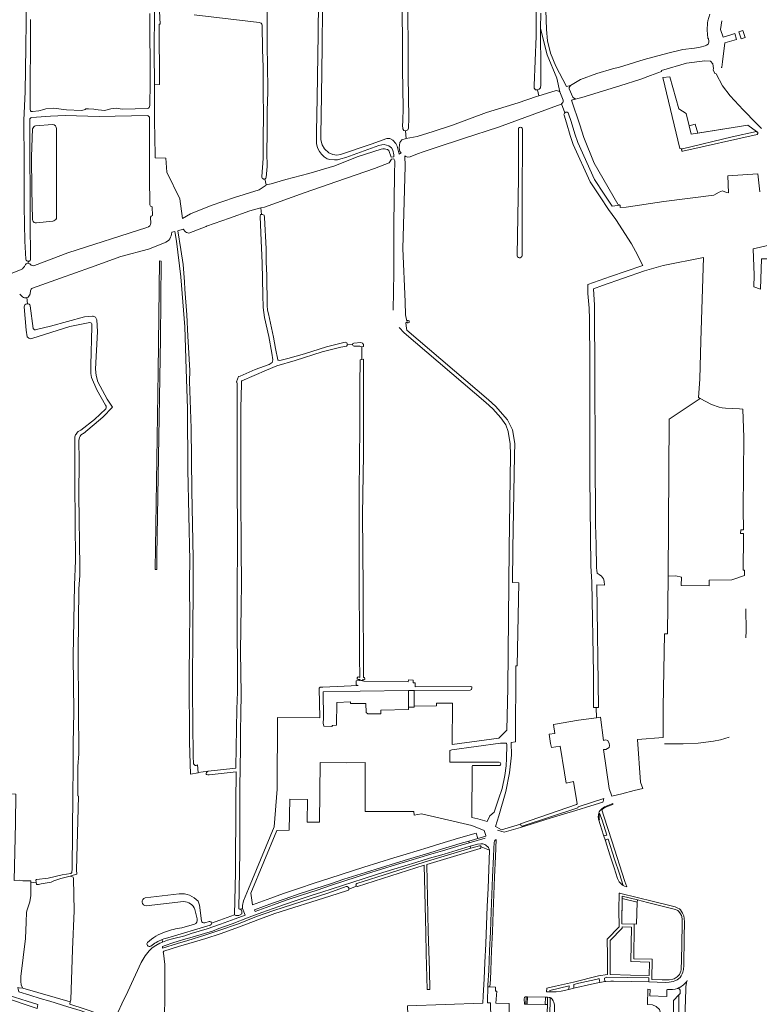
# Model space of a CAD drawing. Header units: metres. Extents: x 209813 to 223847, y 571801 to 587119.
# Tile 655 of 656: x 219003 to 219540, y 582618 to 583333. Entities that reach past the tile are written whole.
import ezdxf

# ---------------------------------------------------------------- set-up
doc = ezdxf.new("R2010")
doc.units = ezdxf.units.M
for name, color, linetype, lineweight in [('B-RO-GK-BESCHOEIING-G', 8, 'GK-BESCHOEIING', 0), ('B-RO-GR-BEPLANTING_CULTUUR_BOSPLANTSOEN-GV', 8, 'Continuous', 0), ('B-RO-GR-BEPLANTING_CULTUUR_HEESTERS-GV', 8, 'Continuous', 0), ('B-RO-GR-GRAS-GV', 8, 'Continuous', 0), ('B-RO-KW-KUNSTWERK_GEMAAL-GV', 8, 'Continuous', 0), ('B-RO-OG-TERREIN_CULTUURSCHEIDING-GV', 8, 'Continuous', 0), ('B-RO-OG-TERREIN_ONBEGROEID-GV', 8, 'Continuous', 0), ('B-RO-OG-WEG-GV', 8, 'Continuous', 0), ('B-RO-VH-ONVERHARD-GV', 8, 'Continuous', 0), ('B-RO-VH-VERHARDING_TEGEL-GV', 8, 'Continuous', 0)]:
    doc.layers.add(name, color=color, linetype=linetype, lineweight=lineweight)
doc.linetypes.add('GK-BESCHOEIING', pattern='A,30,-5,[1,NLCS.shx,S=1,R=0,X=0,Y=0],-5', length=40)

msp = doc.modelspace()

# ---------------------------------------------------------------- linework, layer by layer
at = {"layer": 'B-RO-GK-BESCHOEIING-G', "flags": 128}
for points in [[(219519.556, 583321.808), (219514.014, 583319.935), (219512.061, 583325.711), (219512.93, 583331.856)], [(219513.448, 583302.175), (219515.285, 583315.886), (219523.771, 583318.454)], [(219522.459, 583322.789), (219519.556, 583321.808)], [(219523.771, 583318.454), (219522.459, 583322.789)], [(219512.836, 583297.813), (219512.742, 583298.07), (219513.011, 583298.169), (219513.448, 583302.175)], [(219530.587, 582904.836), (219530.725, 582888.803), (219530.597, 582883.842)], [(219471.384, 582806.844), (219484.966, 582806.844), (219495.91, 582807.327), (219506.964, 582808.646), (219511.998, 582809.682), (219518.269, 582811.553)]]:
    msp.add_lwpolyline(points, dxfattribs=at)
at = {"layer": 'B-RO-GR-BEPLANTING_CULTUUR_BOSPLANTSOEN-GV', "flags": 128}
for points in [[(219489.305, 583255.686), (219487.266, 583264.632), (219481.827, 583268.023), (219475.386, 583291.107), (219470.154, 583290.762), (219482.665, 583239.195), (219484.44, 583238.881), (219520.439, 583247.716), (219538.227, 583251.41), (219531.995, 583256.084), (219490.689, 583249.616)], [(219552.126, 583160.031), (219552.337, 583164.133), (219552.054, 583165.893), (219550.525, 583168.46), (219549.688, 583169.513), (219535.809, 583166.211), (219536.535, 583147.229), (219536.308, 583138.76), (219541.182, 583137.115), (219541.764, 583159.09), (219550.021, 583158.925), (219551.05, 583159.256), (219551.746, 583159.588)]]:
    msp.add_lwpolyline(points, close=True, dxfattribs=at)
at = {"layer": 'B-RO-GR-BEPLANTING_CULTUUR_HEESTERS-GV', "flags": 128}
for points in [[(219427.217, 582740.358), (219428.77, 582740.262), (219429.653, 582740.446), (219426.129, 582751.337), (219424.329, 582756.438), (219424.218, 582756.137), (219424.063, 582755.396), (219423.962, 582753.574), (219423.978, 582752.902), (219424.059, 582752.253), (219424.267, 582751.547), (219423.691, 582751.378), (219424.619, 582748.283)], [(219441.417, 582703.973), (219438.614, 582712.447), (219435.21, 582723.076), (219430.563, 582737.504), (219430.079, 582737.455), (219429.401, 582737.288), (219428.93, 582736.932), (219428.51, 582736.411), (219431.795, 582726.136), (219434.886, 582716.75), (219437.316, 582709.035), (219437.819, 582707.896), (219438.553, 582706.619), (219440.485, 582704.601)], [(219440.607, 582694.321), (219451.64, 582691.656), (219451.689, 582693.368), (219440.624, 582696.045)], [(219402.049, 582628.368), (219402.172, 582631.046), (219388.114, 582627.541), (219388.388, 582626.655), (219392.704, 582626.711), (219396.396, 582627.081)], [(219343.2, 582630.203), (219342.875, 582619.721), (219342.773, 582618.623), (219345.131, 582618.707), (219345.264, 582607.235), (219351.576, 582598.376), (219358.252, 582598.162), (219358.704, 582618.226), (219348.878, 582618.381), (219349.589, 582627.212), (219348.644, 582627.226), (219348.689, 582630.117)], [(219370.89, 582622.934), (219370.141, 582622.879), (219369.812, 582622.737), (219369.674, 582622.482), (219369.618, 582621.554), (219369.648, 582617.607), (219370.803, 582617.588)], [(219384.946, 582622.689), (219371.873, 582622.916), (219371.786, 582617.57), (219384.86, 582617.36)], [(219391.161, 582596.134), (219391.428, 582609.967), (219391.492, 582616.887), (219391.145, 582619.145), (219390.656, 582620.183), (219389.948, 582621.333), (219389.349, 582621.837), (219388.761, 582622.263), (219388.406, 582622.41), (219388.224, 582608.763), (219388.009, 582596.306)]]:
    msp.add_lwpolyline(points, close=True, dxfattribs=at)
at = {"layer": 'B-RO-GR-GRAS-GV', "flags": 128}
for points in [[(219379.25, 583281.692), (219377.719, 583281.822), (219376.793, 583282.947), (219376.727, 583284.997), (219378.114, 583320.747), (219378.301, 583354.292), (219378.301, 583398.424), (219378.513, 583460.866), (219378.619, 583523.414), (219378.936, 583592.1), (219379.571, 583666.712), (219379.677, 583751.591), (219380.22, 583795.797)], [(219281.339, 583259.311), (219281.558, 583268.57), (219281.189, 583296.755), (219281.265, 583308.295), (219281.098, 583322.592), (219280.857, 583332.083), (219280.876, 583344.32), (219280.756, 583352.09), (219280.733, 583361.597), (219280.821, 583370.151), (219280.521, 583389.835), (219280.508, 583405.836), (219280.545, 583420.534), (219280.84, 583435.673), (219280.943, 583443.861), (219281.22, 583456.979), (219281.016, 583471.303), (219280.801, 583480.917), (219281.214, 583490.125), (219281.082, 583495.027), (219281.538, 583509.099), (219281.439, 583520.556)], [(219270.223, 583238.397), (219271.287, 583237.614), (219273.017, 583232.973), (219274.785, 583233.232), (219274.917, 583234.621), (219274.097, 583238.061), (219273.091, 583239.648), (219271.186, 583241.077), (219269.599, 583241.712), (219267.852, 583242.083), (219266.106, 583241.871), (219263.884, 583241.289), (219239.965, 583232.716), (219236.42, 583231.552), (219233.933, 583231.023), (219231.657, 583230.917), (219228.271, 583231.182), (219226.419, 583231.764), (219224.196, 583233.034), (219222.291, 583234.939), (219220.809, 583237.108), (219219.487, 583239.595), (219218.718, 583242.887), (219218.693, 583251.184), (219219.247, 583275.96), (219219.842, 583322.13), (219220.51, 583370.427)], [(219223.257, 583368.729), (219222.755, 583313.221), (219222.315, 583277.762), (219221.727, 583248.952), (219221.844, 583245.424), (219222.785, 583241.896), (219224.431, 583238.839), (219227.724, 583236.017), (219230.664, 583234.723), (219233.486, 583234.253), (219236.073, 583234.841), (219258.298, 583242.249), (219269.822, 583246.365), (219271.939, 583246.365), (219274.055, 583245.307), (219276.29, 583242.837), (219277.348, 583240.956), (219278.807, 583235.153), (219280.118, 583235.92), (219279.279, 583237.026), (219278.767, 583239.687), (219279.157, 583243.489), (219280.612, 583245.473), (219283.787, 583246.399)], [(219285.084, 583358.768), (219285.242, 583291.775), (219285.798, 583261.321), (219285.586, 583254.019), (219285.057, 583252.643), (219283.364, 583252.008), (219283.787, 583246.399), (219291.725, 583247.986), (219303.472, 583251.585), (219317.548, 583256.136), (219342.102, 583265.237), (219365.173, 583272.434), (219378.503, 583276.834), (219380.202, 583277.408)], [(219007.701, 583158.729), (219006.782, 583171.869), (219006.296, 583196.992), (219006.452, 583229.263), (219006.267, 583259.806), (219007.133, 583280.307), (219007.564, 583312.711), (219008.014, 583349.9)], [(219105.734, 583339.033), (219104.771, 583339.014), (219105.234, 583329.588), (219104.367, 583329.408), (219104.579, 583285.54), (219101.117, 583285.382), (219101.162, 583281.212), (219100.95, 583259.562), (219101.475, 583234.383), (219101.45, 583232.294), (219109.382, 583232.196), (219109.911, 583221.877), (219119.436, 583202.615), (219121.448, 583188.374), (219127.082, 583191.744), (219142.274, 583197.721), (219159.189, 583203.643), (219177.033, 583209.217), (219182.031, 583212.638)], [(219182.922, 583341.095), (219182.754, 583326.39), (219182.756, 583311.876), (219183.17, 583301.174), (219183.255, 583280.336), (219182.933, 583266.635), (219182.773, 583250.481), (219182.613, 583236.332), (219182.979, 583226.187), (219182.231, 583218.175)], [(219385.14, 583339.606), (219385.802, 583325.616), (219386.496, 583317.381), (219388.613, 583308.484), (219392.383, 583299.058), (219400.255, 583284.142), (219403.053, 583285.041), (219410.498, 583289.293), (219422.353, 583293.61), (219433.59, 583297.143), (219438.712, 583298.141), (219456.607, 583303.778), (219473.879, 583308.389), (219484.616, 583310.967), (219493.279, 583312.017), (219497.26, 583312.766), (219500.92, 583313.75), (219501.919, 583314.237), (219503.083, 583314.987), (219503.467, 583315.616), (219503.628, 583316.382), (219503.599, 583317.193), (219503.265, 583318.72), (219502.98, 583319.411), (219502.45, 583325.132), (219502.642, 583330.349), (219502.846, 583331.983), (219504.219, 583336.681)], [(219011.055, 583332.759), (219010.8, 583267.424), (219010.945, 583266.739), (219011.091, 583266.474), (219011.342, 583266.249), (219011.58, 583266.13), (219011.871, 583266.025), (219012.189, 583265.972), (219012.493, 583266.038), (219017.16, 583266.591), (219020.631, 583267.543), (219022.07, 583268.051), (219027.637, 583268.475), (219037.226, 583267.226), (219048.126, 583266.887), (219049.947, 583267.226), (219050.709, 583267.543), (219051.28, 583267.988), (219053.143, 583268.03), (219057.097, 583267.795), (219058.032, 583267.459), (219064.7, 583266.845), (219069.42, 583267.924), (219073.23, 583268.348), (219077.506, 583267.713), (219086.946, 583267.988), (219095.857, 583268.136), (219096.746, 583268.411), (219097.106, 583268.898), (219097.445, 583269.512), (219097.688, 583270.564), (219097.854, 583286.703), (219097.655, 583337.206)], [(219177.155, 583330.587), (219129.818, 583336.148)], [(219179.066, 583218.913), (219179.879, 583231.856), (219179.886, 583247.009), (219180.127, 583263.024), (219179.907, 583279.991), (219179.926, 583298.153), (219179.513, 583311.056), (219179.138, 583328.861)], [(219395.343, 583280.426), (219393.139, 583290.228), (219386.192, 583307.171), (219381.45, 583326.285), (219381.529, 583294.853), (219381.595, 583285.328), (219381.397, 583283.145), (219380.471, 583282.153), (219379.25, 583281.692), (219380.202, 583277.408), (219391.975, 583281.179)], [(219541.806, 583253.592), (219538.332, 583257.389), (219528.471, 583267.166), (219519.104, 583277.524), (219513.591, 583284.606), (219508.947, 583293.456), (219507.943, 583293.684), (219506.756, 583296.345), (219507.042, 583297.266), (219506.487, 583300.56), (219504.899, 583302.624), (219500.732, 583302.902), (219487.318, 583301.116), (219469.22, 583295.837), (219469.339, 583295.083), (219461.23, 583292.162), (219454.146, 583289.463), (219438.895, 583284.751), (219411.466, 583276.172), (219403.881, 583274.387), (219409.956, 583256.381), (219412.943, 583247.268), (219420.4, 583228.572), (219437.404, 583198.69), (219439.146, 583198.033), (219439.309, 583196.388), (219443.555, 583196.547), (219470.94, 583200.635), (219507.179, 583205.312), (219511.071, 583207.411), (219513.423, 583208.381), (219516.439, 583207.217), (219517.868, 583207.005), (219517.299, 583219.393), (219539.259, 583220.716), (219540.604, 583207.623)], [(219484.44, 583238.881), (219482.665, 583239.195), (219470.154, 583290.762), (219475.386, 583291.107), (219481.827, 583268.023), (219487.266, 583264.632), (219489.305, 583255.686), (219493.591, 583256.848), (219495.556, 583250.378), (219531.995, 583256.084), (219538.227, 583251.41)], [(219396.423, 583271.375), (219350.76, 583254.723), (219325.426, 583246.389), (219320.321, 583244.857), (219310.654, 583241.582), (219296.166, 583236.812), (219291.938, 583235.318), (219286.621, 583233.079), (219284.772, 583232.848), (219283.686, 583233.3), (219282.912, 583233.858), (219283.068, 583226.384), (219281.314, 583166.597), (219283.136, 583127.68), (219283.437, 583118.387), (219284.193, 583113.875), (219284.819, 583114.145), (219285.348, 583114.272), (219285.983, 583114.018), (219286.089, 583113.32), (219285.899, 583112.77), (219285.37, 583112.537), (219284.735, 583112.643), (219284.227, 583113.024), (219283.596, 583112.46), (219284.068, 583108.368), (219284.395, 583107.103), (219343.709, 583056.521), (219348.787, 583051.935), (219357.521, 583042.007), (219361.126, 583034.897), (219362.779, 583024.942), (219362.581, 583016.442), (219361.188, 582948.433), (219360.943, 582923.852), (219365.552, 582923.587), (219364.493, 582863.328), (219363.435, 582863.394), (219363.303, 582808.096), (219359.971, 582807.775), (219360.268, 582798.493), (219358.816, 582785.678), (219356.113, 582772.028), (219351.143, 582754.452), (219348.673, 582746.752), (219349.648, 582746.29), (219353.061, 582744.285), (219366.96, 582748.336), (219366.932, 582748.682), (219407.534, 582762.622), (219408.054, 582763.188), (219405.428, 582779.345), (219399.911, 582778.194), (219398.832, 582785.585), (219395.699, 582805.009), (219389.335, 582804.182), (219388.569, 582806.905), (219387.704, 582813.722), (219391.722, 582814.231), (219390.887, 582820.812), (219408.959, 582824.053), (219422.054, 582825.71)], [(219010.584, 583260.741), (219010.472, 583253.824), (219010.853, 583186.63), (219011.124, 583159.094)], [(219095.855, 583263.049), (219060.799, 583262.453), (219036.142, 583263.085), (219025.576, 583262.643), (219011.915, 583261.762)], [(219097.728, 583198.296), (219097.362, 583218.383), (219097.505, 583261.432)], [(219400.321, 583257.729), (219398.483, 583263.32)], [(219012.374, 583187.936), (219012.062, 583208.999), (219011.84, 583233.343), (219012.472, 583253.437)], [(219014.735, 583255.641), (219027.057, 583256.707)], [(219029.931, 583253.478), (219029.784, 583221.936), (219029.884, 583188.386)], [(219283.364, 583252.008), (219282.094, 583252.22), (219281.353, 583253.384), (219281.141, 583256.03), (219281.314, 583258.902)], [(219364.382, 583161.749), (219365.306, 583217.728), (219365.321, 583253.131)], [(219368.309, 583253.116), (219368.006, 583198.016), (219367.946, 583161.195)], [(219421.907, 582833.085), (219419.896, 582833.077), (219419.797, 582857.956), (219418.603, 582924.256), (219417.909, 582936.119), (219417.285, 583000.208), (219417.294, 583016.396), (219417.109, 583029.788), (219417.135, 583080.041), (219417.242, 583094.093), (219417.017, 583105.149), (219417.05, 583115.117), (219416.683, 583123.208), (219415.704, 583133.918), (219415.655, 583140.397), (219432.087, 583146.174), (219454.854, 583153.85), (219455.689, 583154.264), (219450.365, 583164.543), (219447.378, 583169.823), (219436.12, 583187.532), (219430.801, 583194.935), (219424.761, 583204.011), (219417.495, 583215.062), (219405.206, 583242.115), (219402.859, 583248.691), (219400.321, 583257.729)], [(219538.758, 583249.376), (219484.773, 583237.255)], [(219181.278, 583217.089), (219182.129, 583212.7), (219185.82, 583213.544), (219196.371, 583216.584), (219213.126, 583220.936), (219231.92, 583226.625), (219248.186, 583233.001), (219265.772, 583238.726)], [(219275.248, 583220.089), (219275.516, 583230.254), (219274.966, 583231.778), (219273.051, 583231.434), (219271.425, 583228.799), (219260.784, 583224.705), (219233.504, 583215.284), (219209.834, 583206.962), (219180.998, 583196.647), (219178.24, 583195.965)], [(219274.49, 583121.652), (219274.932, 583148.87), (219274.964, 583183.887), (219275.248, 583220.089)], [(219099.693, 583190.574), (219099.26, 583196.8)], [(219139.927, 582786.817), (219160.102, 582789.03), (219160.234, 582789.797), (219160.914, 582831.896), (219161.222, 582844.591), (219161.248, 582861.394), (219160.993, 582890.358), (219161.165, 582908.242), (219161.44, 582961.934), (219161.179, 582993.141), (219161.19, 583026.565), (219161.012, 583068.34), (219160.846, 583069.551), (219160.637, 583069.786), (219162.051, 583073.53), (219163.164, 583073.877), (219174.261, 583078.557), (219184.25, 583082.39), (219186.384, 583083.815), (219186.804, 583084.617), (219186.973, 583085.618), (219186.207, 583090.504), (219184.002, 583102.597), (219180.979, 583116.371), (219179.928, 583123.733), (219179.64, 583132.91), (219179.146, 583155.99), (219178.155, 583178.009), (219177.783, 583189.702), (219178.079, 583191.136), (219178.802, 583191.224), (219178.24, 583195.965), (219170.262, 583193.991), (219155.604, 583188.483), (219138.935, 583182.731), (219138.458, 583182.507), (219125.975, 583177.747), (219125.21, 583177.837), (219124.289, 583178.26), (219123.548, 583178.705), (219121.927, 583180.676), (219118.092, 583179.337), (219120.242, 583165.915), (219121.799, 583154.874), (219122.831, 583142.412), (219123.082, 583136.896), (219124.571, 583118.243), (219125.265, 583102.963), (219126.657, 583077.9), (219126.493, 583069.953), (219127.726, 583036.155), (219128.12, 582990.789), (219129.099, 582941.537), (219129.063, 582915.209), (219128.921, 582893.266), (219128.707, 582844.745), (219129.208, 582798.176), (219129.242, 582797.961), (219129.397, 582792.327), (219129.596, 582791.924), (219129.86, 582791.66), (219130.252, 582791.321), (219130.707, 582791.078), (219131.268, 582791.035), (219131.95, 582791.184), (219132.241, 582791.554), (219132.835, 582786.039)], [(219098.376, 583185.238), (219098.188, 583188.726)], [(219178.802, 583191.224), (219179.494, 583191.309), (219180.79, 583190.753), (219181.002, 583189.011), (219182.116, 583166.377), (219182.224, 583156.554), (219182.527, 583147.249), (219182.89, 583125.149), (219183.153, 583121.657), (219183.814, 583119.105), (219187.5, 583102.132), (219188.904, 583093.965), (219190.706, 583085.76), (219190.976, 583085.354), (219191.49, 583085.21), (219193.035, 583085.401), (219197.964, 583086.588), (219209.998, 583090.133), (219225.931, 583095.221), (219239.498, 583098.431), (219240.77, 583098.039), (219241.111, 583096.473)], [(219013.804, 583154.073), (219038.057, 583163.309), (219095.541, 583181.819)], [(219027.167, 583186.28), (219015.482, 583185.114)], [(219117.062, 583171.947), (219115.895, 583178.814), (219113.553, 583178.29)], [(219108.221, 583170.697), (219096.636, 583166.123), (219076.656, 583160.717), (219054.489, 583152.661), (219032.873, 583144.89), (219012.545, 583137.722)], [(219142.435, 582676.589), (219148.44, 582678.722), (219159.066, 582682.634), (219159.805, 582713.328), (219160.043, 582764.477), (219160.327, 582786.428), (219140.733, 582784.143), (219139.784, 582784.223), (219138.888, 582784.448), (219138.578, 582784.713), (219138.499, 582785.005), (219138.578, 582785.465), (219138.782, 582786.013), (219139.242, 582786.473), (219139.927, 582786.817), (219132.835, 582786.039), (219132.876, 582785.657), (219127.091, 582784.733), (219126.56, 582807.634), (219126.163, 582855.696), (219126.546, 582880.647), (219126.704, 582901.497), (219126.494, 582918.587), (219126.435, 582926.045), (219126.731, 582939.804), (219125.335, 583005.722), (219124.991, 583049.617), (219125.107, 583050.325), (219124.109, 583078.857), (219122.985, 583109.632), (219120.182, 583145.987), (219117.062, 583171.947)], [(219497.373, 583057.563), (219496.02, 583058.275), (219497.062, 583071.669), (219497.783, 583099.561), (219499.638, 583159.934), (219470.404, 583154.131), (219456.875, 583150.232), (219426.495, 583139.742), (219419.814, 583137.263), (219420.638, 583125.359), (219421.418, 582966.137), (219421.841, 582951.531), (219422.115, 582934.43), (219422.219, 582932.823), (219422.577, 582930.792), (219423.957, 582929.662), (219425.544, 582928.561), (219427.174, 582926.55), (219427.655, 582924.807), (219427.809, 582922.063), (219422.242, 582922.19), (219423.386, 582833.091), (219421.907, 582833.085), (219422.054, 582825.71), (219425.022, 582826.086), (219427.157, 582809.225), (219428.451, 582809.584), (219430.176, 582809.153), (219431.183, 582806.996), (219431.389, 582805.565), (219431.124, 582804.03), (219428.907, 582802.627), (219427.108, 582802.706), (219431.209, 582774.297), (219433.196, 582768.82), (219440.403, 582770.559), (219449.432, 582772.841), (219455.706, 582774.304), (219454.094, 582778.936), (219451.693, 582809.848), (219470.443, 582811.304), (219470.443, 582833.302), (219471.292, 582886.764), (219473.504, 582886.764), (219474.165, 582928.536)], [(219009.419, 583155.851), (219009.468, 583157.267)], [(218975.92, 583139.758), (218981.72, 583142.294), (219004.271, 583151.335)], [(218973.314, 583133.575), (218973.825, 583120.501), (218973.838, 583064.873), (218975.295, 582988.285), (218976.459, 582948.068), (218976.128, 582869.553), (218975.863, 582779.263), (218982.531, 582779.091), (218982.531, 582777.702), (218985.349, 582777.702), (218985.349, 582770.332), (219000.337, 582770.268), (219000.1, 582749.183), (218999.183, 582707.555), (219002.755, 582707.832), (219005.335, 582707.297), (219011.279, 582707.297), (219011.248, 582705.828)], [(219005.129, 583131.551), (219003.163, 583133.345)], [(219011.089, 583135.822), (219010.686, 583133.534)], [(219015.039, 582706.162), (219014.791, 582707.614), (219015.349, 582708.176), (219023.882, 582709.208), (219034.122, 582711.669), (219040.273, 582712.542), (219040.915, 582713.349), (219041.371, 582715.929), (219041.726, 582769.977), (219042.024, 582789.448), (219041.954, 582807.054), (219042.435, 582829.731), (219041.943, 582870.611), (219042.869, 582922.073), (219043.749, 582939.986), (219043.22, 582996.012), (219043.319, 583019.064), (219043.086, 583028.61), (219043.207, 583029.779), (219043.405, 583030.494), (219043.723, 583031.208), (219044.08, 583031.803), (219045.032, 583033.034), (219045.656, 583033.518), (219047.572, 583034.701), (219057.375, 583042.215), (219065.676, 583050.152), (219065.941, 583050.516), (219065.941, 583051.376), (219065.842, 583051.938), (219065.561, 583052.827), (219059.194, 583063.944), (219055.391, 583072.807), (219054.762, 583075.718), (219054.829, 583081.836), (219055.556, 583109.948), (219055.523, 583111.139), (219055.457, 583111.701), (219055.325, 583112.23), (219054.862, 583112.66), (219054.167, 583112.892), (219039.549, 583109.849), (219012.733, 583101.31), (219010.881, 583100.992), (219009.77, 583101.468), (219008.659, 583102.262), (219007.849, 583107.235), (219006.499, 583124.121)], [(219008.325, 583130.854), (219008.866, 583126.459)], [(219010.886, 583124.794), (219012.945, 583108.447)], [(219015.32, 583107.655), (219025.571, 583110.048), (219050.158, 583116.942), (219055.988, 583117.324)], [(219059.106, 583114.717), (219059.6, 583106.241), (219058.305, 583078.798), (219058.645, 583074.304), (219059.862, 583069.59), (219066.703, 583057.186), (219070.491, 583051.174), (219063.581, 583044.087), (219049.412, 583032.22), (219048.874, 583031.822), (219047.879, 583031.219), (219047.562, 583030.981), (219046.975, 583030.172), (219046.609, 583029.33), (219046.054, 583027.102), (219046.317, 583012.575), (219046.046, 582987.095), (219046.742, 582935.429), (219046.797, 582929.081), (219046.461, 582922.779), (219046.017, 582919.082), (219045.594, 582872.938), (219045.858, 582832.298), (219046.017, 582800.215), (219046.07, 582799.58), (219045.494, 582790.266), (219045.275, 582768.941), (219045.905, 582768.725), (219044.496, 582715.182), (219044.558, 582712.017), (219041.929, 582711.338), (219039.728, 582710.558), (219040.853, 582710.458), (219041.979, 582710.025), (219042.149, 582708.925), (219042.606, 582685.455), (219041.571, 582657.444), (219040.287, 582620.83)], [(219244.865, 583096.802), (219245.125, 583097.481), (219245.806, 583097.882), (219250.89, 583098.348), (219252.178, 583097.883), (219252.761, 583096.706), (219252.767, 583095.316), (219251.723, 583095.127), (219251.698, 583085.99), (219252.805, 583086.188), (219252.927, 583057.073), (219252.825, 583016.726), (219252.084, 582973.257), (219252.487, 582919.932), (219252.712, 582854.838), (219253.219, 582854.885), (219253.648, 582854.695), (219253.854, 582854.33), (219253.854, 582853.822), (219253.695, 582853.52), (219253.346, 582853.266), (219252.886, 582853.218), (219252.568, 582853.441), (219252.139, 582852.996), (219251.203, 582852.704), (219252.965, 582852.179), (219285.377, 582851.742), (219285.45, 582853.126), (219288.946, 582853.053), (219288.946, 582851.087), (219290.33, 582851.014), (219290.257, 582848.109), (219330.695, 582848.464), (219331.395, 582848.093), (219331.621, 582847.364), (219331.238, 582846.312), (219330.332, 582845.78), (219289.678, 582845.423), (219289.728, 582834.11), (219305.915, 582834.322), (219305.957, 582836.246), (219317.371, 582836.232), (219317.109, 582806.181), (219351.075, 582810.9), (219356.805, 582816.782), (219357.533, 582847.399), (219358.541, 582948.433), (219359.622, 583016.614), (219359.439, 583024.71), (219357.984, 583033.706), (219356.098, 583038.369), (219352.56, 583043.463), (219346.836, 583050.05), (219341.758, 583054.636), (219282.445, 583105.218), (219278.755, 583109.092)], [(219251.723, 583095.127), (219250.092, 583095.627), (219245.958, 583095.632), (219245.403, 583095.838), (219245.03, 583096.274), (219244.865, 583096.802), (219241.111, 583096.473), (219240.548, 583095.64), (219236.306, 583094.979), (219222.752, 583091.462), (219203.154, 583085.186), (219189.979, 583081.255), (219182.332, 583078.277), (219164.554, 583070.491), (219164.257, 583070.218), (219164.21, 583069.873), (219164.23, 583067.926), (219163.866, 583050.716), (219163.835, 582980.565), (219164.071, 582955.918), (219164.02, 582947.886), (219164.274, 582923.42), (219163.94, 582906.467), (219163.615, 582874.107), (219163.916, 582842.836), (219163.845, 582828.571), (219163.463, 582815.998), (219163.546, 582803.553), (219162.993, 582775.287), (219162.91, 582762.068), (219162.987, 582728.426), (219162.403, 582687.01), (219162.804, 582686.761), (219163.273, 582686.615), (219165.038, 582687.274), (219164.95, 582689.355), (219165.797, 582692.795), (219169.228, 582701.503), (219172.208, 582708.405), (219188.043, 582746.558), (219190.071, 582773.755), (219190.432, 582825.812), (219221.189, 582825.598), (219220.733, 582847.126), (219221.353, 582847.809), (219223.32, 582847.955), (219238.907, 582848.538), (219248.886, 582849.193), (219247.429, 582849.703), (219247.502, 582852.544), (219250.567, 582852.727), (219250.201, 582853.14), (219250.217, 582853.648), (219249.582, 582853.521), (219249.058, 582853.553), (219248.566, 582853.711), (219248.185, 582854.092), (219248.201, 582854.6), (219248.535, 582855.045), (219249.074, 582855.315), (219249.662, 582855.22), (219250.204, 582854.823), (219250.041, 582869.87), (219249.803, 582936.862), (219249.645, 582990.345), (219250.073, 583036.648), (219250.143, 583067.432), (219250.357, 583085.725), (219251.698, 583085.99)], [(219356.768, 582796.118), (219356.946, 582806.131), (219356.708, 582807.264), (219352.357, 582807.204), (219317.013, 582802.317), (219315.642, 582802.019), (219315.404, 582801.303), (219315.583, 582793.734), (219315.875, 582793.453), (219351.327, 582793.512)], [(219351.132, 582790.994), (219331.973, 582790.933), (219331.735, 582790.277), (219331.496, 582753.205), (219335.907, 582752.311), (219342.582, 582750.284), (219344.609, 582754.516), (219347.768, 582757.139), (219350.986, 582766.496), (219353.489, 582774.363), (219355.575, 582783.781), (219356.529, 582790.814), (219356.768, 582796.118)], [(219337.574, 582730.752), (219298.755, 582719.144), (219299.888, 582670.795), (219300.731, 582642.004), (219301.097, 582628.319), (219298.964, 582628.214), (219298.369, 582654.366), (219298.056, 582669.55), (219296.976, 582718.604), (219248.565, 582703.194)], [(219338.213, 582732.06), (219344.321, 582729.632), (219343.497, 582731.415), (219341.606, 582733.198), (219340.886, 582733.588), (219339.527, 582734.085), (219337.935, 582734.152), (219335.649, 582733.882), (219330.345, 582732.321), (219330.768, 582730.909), (219336.972, 582732.764)], [(219290.429, 582529.332), (219308.174, 582530.81), (219306.367, 582560.654), (219303.89, 582565.993), (219302.17, 582589.938), (219285.651, 582590.152), (219284.808, 582616.539), (219339.476, 582618.504), (219339.824, 582623.648), (219340.546, 582636.147), (219341.046, 582647.846), (219341.659, 582661.487), (219342.756, 582688.845), (219343.298, 582701.775), (219344.321, 582729.632)], [(219039.728, 582710.558), (219033.015, 582708.904), (219027.888, 582707.25), (219026.076, 582706.382), (219018.727, 582704.968), (219016.776, 582704.704), (219015.288, 582704.704), (219015.039, 582706.162), (219011.248, 582705.828), (219011.176, 582701.647), (219011.345, 582696.57), (219010.414, 582692.085), (219008.468, 582686.161), (219008.214, 582684.468), (219007.752, 582677.204), (219007.291, 582665.424), (219004.076, 582637.735), (219003.91, 582634.263), (219004.307, 582631.385), (219005.498, 582629.335), (219039.73, 582619.445), (219040.287, 582620.83)], [(219094.232, 582694.972), (219118.967, 582697.877)], [(219241.266, 582700.188), (219228.315, 582696.003), (219188.451, 582683.501), (219176.06, 582679.037), (219162.825, 582673.852), (219148.624, 582668.836), (219138.433, 582665.451), (219126.012, 582661.635), (219118.387, 582659.533), (219107.938, 582656.094), (219107.442, 582655.369), (219107.616, 582654.647), (219108.452, 582646.388), (219108.507, 582638.735), (219108.583, 582626.421), (219108.204, 582605.184)], [(219122.208, 582692.189), (219095.055, 582689.203)], [(219133.643, 582689.691), (219135.196, 582678.289)], [(219131.995, 582679.659), (219130.414, 582686.512)], [(219120.823, 582673.192), (219130.004, 582675.7)], [(219137.507, 582676.725), (219140.783, 582677.757)], [(219039.73, 582619.445), (219039.67, 582617.604), (219050.651, 582614.099), (219059.908, 582611.007), (219070.257, 582607.16), (219071.31, 582607.639), (219072.484, 582608.51), (219073.341, 582609.469), (219074.669, 582612.056), (219077.382, 582617.905), (219081.609, 582626.912), (219091.464, 582647.833), (219093.622, 582651.505), (219094.374, 582652.806), (219096.186, 582655.282), (219097.154, 582656.444), (219099.375, 582658.467), (219101.99, 582660.378), (219104.938, 582661.935), (219106.763, 582662.724), (219106.743, 582664.646)], [(219006.347, 582617.563), (218976.562, 582627.773), (218957.467, 582634.388), (218956.966, 582624.307), (218954.943, 582622.948), (218954.943, 582575.962), (218950, 582571.44), (218949.48, 582571.373)]]:
    msp.add_lwpolyline(points, dxfattribs=at)
at = {"layer": 'B-RO-GR-GRAS-GV'}
for points in [[(219179.138, 583328.861, 0.4849688), (219177.155, 583330.587)], [(219391.975, 583281.179, -0.1906771), (219395.343, 583280.426)], [(219396.652, 583271.534, -0.0249613), (219396.423, 583271.375)], [(219011.915, 583261.762, 0.1814026), (219010.584, 583260.741)], [(219097.505, 583261.432, 0.3571943), (219095.855, 583263.049)], [(219398.483, 583263.32, -0.3074152), (219399.078, 583265.196)], [(219012.472, 583253.437, -0.2258493), (219014.735, 583255.641)], [(219027.057, 583256.707, -0.3874523), (219029.931, 583253.478)], [(219281.314, 583258.902, -0.065918), (219281.339, 583259.311)], [(219265.772, 583238.726, -0.176729), (219270.223, 583238.397)], [(219484.773, 583237.255, -1.0241079), (219484.44, 583238.881)], [(219099.26, 583196.8, -0.3890519), (219097.728, 583198.296)], [(219029.884, 583188.386, -0.2389836), (219027.167, 583186.28)], [(219098.188, 583188.726, -0.4167051), (219099.693, 583190.574)], [(219015.482, 583185.114, -0.4590769), (219012.374, 583187.936)], [(219095.541, 583181.819, 0.4070147), (219098.376, 583185.238)], [(219113.553, 583178.29, -0.3344971), (219108.221, 583170.697)], [(219004.271, 583151.335, 0.2190262), (219007.084, 583154.527)], [(219010.849, 583155.163, 0.3482398), (219013.804, 583154.073)], [(219012.545, 583137.722, 0.3420785), (219011.089, 583135.822)], [(219055.988, 583117.324, -0.4315917), (219059.106, 583114.717)], [(219012.945, 583108.447, 0.3952258), (219015.32, 583107.655)], [(219351.327, 582793.512, -1.0233232), (219351.132, 582790.994)], [(219248.565, 582703.194, -0.2012319), (219247.789, 582703.308)], [(219095.055, 582689.203, -0.9141389), (219094.232, 582694.972)], [(219118.967, 582697.877, -0.2337938), (219132.662, 582692.368)], [(219242.243, 582701.228, -0.2473881), (219241.266, 582700.188)], [(219130.414, 582686.512, 0.2889188), (219122.208, 582692.189)], [(219132.662, 582692.368, -0.1029302), (219133.643, 582689.691)], [(219109.013, 582670.214, -0.0377955), (219120.823, 582673.192)], [(219130.004, 582675.7, 0.3670381), (219131.995, 582679.659)], [(219135.196, 582678.289, 0.4788718), (219137.471, 582676.714)], [(219140.783, 582677.757, -0.4152994), (219142.435, 582676.589)], [(219096.063, 582662.529, -0.1071135), (219109.013, 582670.214)], [(219098.288, 582659.868, -0.8930308), (219096.063, 582662.529)], [(219106.743, 582664.646, 0.0727222), (219098.288, 582659.868)]]:
    msp.add_lwpolyline(points, format="xyb", dxfattribs=at)
at = {"layer": 'B-RO-GR-GRAS-GV', "flags": 128}
for points in [[(219104.642, 583157.612), (219105.8, 583157.44), (219105.993, 583157.388), (219105.386, 583101.196), (219102.855, 582943.637), (219102.871, 582933.438), (219101.436, 582933.425), (219103.699, 583077.212)], [(219474.165, 582928.536), (219479.656, 582928.777), (219483.701, 582927.756), (219483.626, 582921.825), (219503.889, 582921.566), (219503.849, 582925.658), (219520.349, 582925.821), (219529.574, 582929.038), (219529.574, 582932.978), (219528.625, 582932.978), (219528.765, 582957.268), (219528.753, 582959.504), (219526.707, 582959.548), (219526.764, 582962.213), (219528.739, 582962.171), (219528.659, 582977.037), (219529.019, 583029.155), (219528.415, 583049.772), (219525.82, 583050.132), (219515.637, 583050.518), (219513.178, 583050.711), (219510.998, 583051.202), (219505.487, 583053.295), (219497.373, 583057.563), (219474.896, 583042.558)], [(219285.497, 582845.386), (219250.319, 582845.077), (219223.511, 582844.509), (219223.875, 582825.355), (219223.453, 582821.819), (219224.024, 582819.514), (219229.951, 582819.302), (219230.221, 582820.09), (219233.126, 582820.36), (219233.39, 582836.817), (219243.392, 582837.172), (219243.445, 582836.077), (219254.504, 582836.024), (219254.769, 582829.409), (219255.986, 582828.562), (219265.458, 582828.668), (219265.351, 582831.269), (219285.566, 582831.737), (219285.445, 582833.316)], [(219341.626, 582739.801), (219341.593, 582740.206), (219340.382, 582743.866), (219331.397, 582747.431), (219294.865, 582756.029), (219289.701, 582754.835), (219289.318, 582757.518), (219253.993, 582757.57), (219254.046, 582793.18), (219240.475, 582792.917), (219221.455, 582793.193), (219220.816, 582749.836), (219211.982, 582749.849), (219212.148, 582766.407), (219199.214, 582766.538), (219198.947, 582744.069), (219190.002, 582743.762), (219170.952, 582698.221), (219172.155, 582689.931), (219185.441, 582694.76), (219194.62, 582697.974), (219205.666, 582701.724), (219217.057, 582705.456), (219227.609, 582708.948), (219237.354, 582712.146), (219252.983, 582717.199), (219274.921, 582723.94), (219283.707, 582726.689), (219299.885, 582731.507), (219308.297, 582734.082), (219321.804, 582738.123), (219334.649, 582741.929), (219335.775, 582738.087)]]:
    msp.add_lwpolyline(points, close=True, dxfattribs=at)
at = {"layer": 'B-RO-GR-GRAS-GV'}
for centre, radius, start, end in [((219366.816, 583253.239), 1.498, 355.280234, 184.309905), ((219538.254, 583250.331), 1.08, 297.798737, 104.095814), ((219180.66, 583218.593), 1.626, 168.651667, 343.774677), ((219366.185, 583161.608), 1.808, 175.531367, 349.504255), ((219009.19, 583153.544), 2.318, 44.290493, 154.698605), ((219009.404, 583158.989), 1.723, 188.679938, 0.963411), ((219007.356, 583134.086), 3.375, 228.706466, 349.504255), ((219008.726, 583124.231), 2.232, 14.608112, 183.346494), ((219337.211, 582731.739), 1.052, 290.179032, 104.095814)]:
    msp.add_arc(centre, radius, start, end, dxfattribs=at)
at = {"layer": 'B-RO-KW-KUNSTWERK_GEMAAL-GV', "flags": 128}
msp.add_lwpolyline([(219528.297, 583324.812), (219525.444, 583323.832), (219527.141, 583318.892), (219529.994, 583319.872)], close=True, dxfattribs=at)
at = {"layer": 'B-RO-OG-TERREIN_CULTUURSCHEIDING-GV', "flags": 128}
for points in [[(219451.64, 582691.656), (219440.607, 582694.321), (219440.427, 582675.905), (219451.191, 582675.708)], [(219446.663, 582638.773), (219460.215, 582638.49), (219460.412, 582648.256), (219447.036, 582648.68), (219447.414, 582673.67), (219440.557, 582673.722), (219440.55, 582672.948), (219431.866, 582663.907), (219431.924, 582655.921), (219431.968, 582639.111)], [(219424.443, 582633.526), (219424.06, 582636.205), (219423.634, 582636.155), (219409.283, 582632.863), (219405.557, 582631.837), (219405.46, 582629.196), (219418.38, 582632.116), (219424.236, 582633.492)], [(219428.075, 582634.125), (219428.853, 582634.25), (219432.344, 582634.389), (219434.351, 582634.392), (219460.031, 582633.868), (219460.082, 582636.684), (219429.614, 582637.166), (219427.783, 582636.64)], [(219386.512, 582622.665), (219384.946, 582622.689), (219384.86, 582617.36), (219386.408, 582617.331)]]:
    msp.add_lwpolyline(points, close=True, dxfattribs=at)
for points in [[(219473.08, 582627.836), (219473.022, 582623.311), (219460.88, 582623.608), (219460.998, 582628.029), (219460.947, 582628.257), (219460.799, 582628.438), (219459.316, 582628.457), (219459.053, 582617.405), (219462.734, 582617.238), (219465.321, 582615.978), (219467.808, 582613.689), (219468.769, 582610.073), (219469.864, 582603.637), (219473.657, 582602.806), (219476.245, 582602.892), (219477.615, 582603.744), (219478.023, 582620.374), (219481.907, 582624.424)], [(219481.907, 582624.424), (219482.844, 582625.482), (219482.882, 582627.832), (219481.549, 582629.453), (219480.791, 582629.002), (219479.155, 582628.611), (219477.228, 582628.392), (219473.472, 582628.324)]]:
    msp.add_lwpolyline(points, dxfattribs=at)
at = {"layer": 'B-RO-OG-TERREIN_CULTUURSCHEIDING-GV'}
msp.add_lwpolyline([(219473.472, 582628.324, 0.2864261), (219473.08, 582627.836)], format="xyb", dxfattribs=at)
at = {"layer": 'B-RO-OG-TERREIN_ONBEGROEID-GV', "flags": 128}
msp.add_lwpolyline([(219289.731, 582833.396), (219289.678, 582845.423), (219285.497, 582845.386), (219285.445, 582833.316)], close=True, dxfattribs=at)
at = {"layer": 'B-RO-OG-WEG-GV', "flags": 128}
for points in [[(219427.25, 582766.996), (219408.788, 582761.083), (219408.533, 582760.18), (219367.978, 582746.916), (219367.237, 582747.171), (219366.988, 582747.989), (219366.96, 582748.336), (219353.061, 582744.285), (219349.648, 582746.29), (219348.673, 582746.752)], [(219350.176, 582744.138), (219355.1, 582742.483), (219366.94, 582746.019), (219374.657, 582748.45), (219389.162, 582752.973), (219406.948, 582758.424), (219417.927, 582761.754), (219426.685, 582764.465)], [(219341.626, 582739.801), (219329.207, 582736.125), (219329.576, 582734.892), (219341.255, 582738.354)], [(219247.928, 582705.195), (219296.795, 582720.75), (219330.768, 582730.909), (219330.345, 582732.321), (219311.37, 582726.709), (219300.79, 582723.61), (219290.83, 582720.642), (219274.852, 582715.727), (219263.728, 582712.255), (219252.578, 582708.72), (219222.679, 582699.043), (219214.9, 582696.485), (219201.851, 582692.213), (219191.376, 582688.633), (219179.052, 582684.251), (219169.831, 582680.807), (219157.472, 582676.043), (219147.72, 582672.557), (219143.287, 582670.798), (219137.306, 582669.028), (219128.462, 582666.31), (219122.099, 582664.638), (219114.281, 582662.27), (219108.695, 582660.3), (219106.79, 582659.633), (219106.802, 582658.241), (219117.71, 582661.837), (219125.341, 582663.939), (219137.698, 582667.736), (219147.846, 582671.106), (219161.987, 582676.101), (219175.215, 582681.284), (219187.678, 582685.773), (219227.546, 582698.537), (219240.239, 582703.067)], [(219329.207, 582736.125), (219322.939, 582734.288), (219309.456, 582730.254), (219301.043, 582727.679), (219284.874, 582722.863), (219276.107, 582720.12), (219254.186, 582713.384), (219238.591, 582708.343), (219228.861, 582705.149), (219218.308, 582701.657), (219206.932, 582697.93), (219195.924, 582694.193), (219186.778, 582690.99), (219173.61, 582686.205), (219174.087, 582684.98), (219187.582, 582689.887), (219196.728, 582693.09), (219207.736, 582696.827), (219219.112, 582700.554), (219229.665, 582704.046), (219239.395, 582707.24), (219254.99, 582712.281), (219276.911, 582719.017), (219285.678, 582721.76), (219301.847, 582726.576), (219310.26, 582729.151), (219323.743, 582733.185), (219329.576, 582734.892)], [(219242.243, 582701.228), (219247.789, 582703.308)], [(219106.743, 582664.646), (219106.763, 582662.724), (219110.459, 582664.059), (219114.02, 582665.113), (219123.07, 582667.363), (219127.795, 582668.959), (219139.238, 582672.33), (219148.966, 582675.753), (219159.592, 582679.665), (219166.962, 582682.345), (219165.038, 582687.274), (219163.273, 582686.615), (219163.779, 582686.458), (219164.311, 582685.826), (219164.507, 582685.071), (219164.551, 582684.075), (219164.464, 582683.163), (219162.266, 582682.148), (219160.375, 582681.982), (219160.096, 582682.044), (219159.066, 582682.634), (219148.44, 582678.722), (219142.435, 582676.589)], [(219141.564, 582675.027), (219110.706, 582665.904)]]:
    msp.add_lwpolyline(points, dxfattribs=at)
at = {"layer": 'B-RO-OG-WEG-GV'}
for points in [[(219426.685, 582764.465, 0.048727), (219427.25, 582766.996)], [(219240.239, 582703.067, -0.608126), (219242.243, 582701.228)], [(219247.789, 582703.308, -0.6257842), (219247.928, 582705.195)], [(219142.435, 582676.589, -0.3518693), (219141.564, 582675.027)], [(219110.706, 582665.904, 0.0310957), (219106.743, 582664.646)]]:
    msp.add_lwpolyline(points, format="xyb", dxfattribs=at)
at = {"layer": 'B-RO-OG-WEG-GV', "flags": 128}
for points in [[(219343.2, 582630.203), (219344.665, 582630.18), (219345.011, 582635.687), (219345.205, 582642.177), (219345.851, 582656.605), (219346.426, 582670.145), (219346.968, 582684.662), (219348.006, 582709.836), (219348.659, 582724.861), (219349.254, 582737.227), (219348.846, 582737.063), (219348.392, 582736.692), (219348.028, 582735.965), (219347.807, 582735.011), (219347.481, 582730.831), (219347.194, 582724.861), (219346.541, 582709.836), (219345.503, 582684.662), (219344.961, 582670.145), (219344.386, 582656.605), (219343.74, 582642.177), (219343.221, 582631.533)], [(219006.347, 582617.563), (219015.86, 582614.513), (219016.448, 582617.511), (219008.604, 582619.854), (218999.377, 582622.72), (218993.433, 582624.76), (218982.974, 582628.456), (218974.722, 582631.463), (218963.578, 582635.871), (218956.852, 582638.647), (218945.328, 582644.096), (218935.292, 582649.067), (218935.292, 582646.32), (218942.846, 582642.67), (218955.749, 582636.197), (218955.392, 582635.485), (218957.467, 582634.388), (218976.562, 582627.773)], [(219039.73, 582619.445), (219005.498, 582629.335), (219002.763, 582629.567), (219001.923, 582629.749), (219002.51, 582626.695), (219010.554, 582624.097), (219018.101, 582621.853), (219025.1, 582619.809), (219038.235, 582615.639), (219047.054, 582613.049), (219058.462, 582609.043), (219066.098, 582606.623), (219067.444, 582606.57), (219069.752, 582606.954), (219070.257, 582607.16), (219059.908, 582611.007), (219050.651, 582614.099), (219039.67, 582617.604)]]:
    msp.add_lwpolyline(points, close=True, dxfattribs=at)
at = {"layer": 'B-RO-VH-ONVERHARD-GV', "flags": 128}
for points in [[(219402.272, 583283.508), (219403.053, 583285.041), (219400.255, 583284.142), (219392.383, 583299.058), (219388.613, 583308.484), (219386.496, 583317.381), (219385.802, 583325.616), (219385.14, 583339.606), (219384.576, 583381.173), (219385.557, 583461.394), (219385.597, 583585.702), (219387.086, 583692.594), (219387.099, 583694.586), (219386.702, 583729.378), (219386.834, 583771.712), (219386.658, 583791.955)], [(219381.525, 583337.538), (219381.45, 583326.285), (219386.192, 583307.171), (219393.139, 583290.228), (219395.343, 583280.426), (219395.489, 583280.322), (219397.777, 583274.173)], [(219404.888, 583276.533), (219402.229, 583282.467)], [(219401.808, 583264.413), (219403.67, 583258.75), (219406.196, 583249.754), (219408.454, 583243.429), (219420.593, 583216.704), (219427.656, 583205.979), (219433.412, 583197.329), (219439.146, 583198.033), (219437.404, 583198.69), (219420.4, 583228.572), (219412.943, 583247.268), (219409.956, 583256.381), (219403.881, 583274.387), (219406.927, 583275.142)], [(219396.652, 583271.534), (219399.078, 583265.196)]]:
    msp.add_lwpolyline(points, dxfattribs=at)
msp.add_lwpolyline([(219104.771, 583339.014), (219104.539, 583346.985), (219105.094, 583373.518), (219101.754, 583373.787), (219101.626, 583363.188), (219101.319, 583354.394), (219101.004, 583338.951), (219100.855, 583309.452), (219101.117, 583285.382), (219104.579, 583285.54), (219104.367, 583329.408), (219105.234, 583329.588)], close=True, dxfattribs=at)
at = {"layer": 'B-RO-VH-ONVERHARD-GV'}
for points in [[(219402.229, 583282.467, -0.081632), (219402.272, 583283.508)], [(219397.777, 583274.173, -0.2633624), (219396.652, 583271.534)], [(219406.927, 583275.142, -0.2178998), (219404.888, 583276.533)], [(219399.078, 583265.196, -0.5116558), (219401.808, 583264.413)]]:
    msp.add_lwpolyline(points, format="xyb", dxfattribs=at)
at = {"layer": 'B-RO-VH-VERHARDING_TEGEL-GV', "flags": 128}
for points in [[(219433.811, 582763.374), (219431.433, 582762.491), (219427.809, 582760.988), (219427.011, 582760.476), (219425.71, 582759.403), (219424.509, 582758.012), (219424.017, 582757.324), (219423.641, 582756.306), (219423.468, 582755.48), (219423.362, 582753.574), (219423.379, 582752.863), (219423.471, 582752.126), (219423.691, 582751.378), (219424.267, 582751.547), (219424.059, 582752.253), (219423.978, 582752.902), (219423.984, 582754.468), (219424.063, 582755.396), (219424.218, 582756.137), (219424.329, 582756.438), (219426.129, 582751.337), (219429.653, 582740.446), (219428.77, 582740.262), (219427.217, 582740.358), (219428.51, 582736.411), (219428.93, 582736.932), (219429.401, 582737.288), (219430.079, 582737.455), (219430.563, 582737.504), (219435.21, 582723.076), (219438.614, 582712.447), (219441.417, 582703.973), (219442.335, 582703.473), (219444.015, 582702.862), (219442.718, 582706.801), (219433.171, 582736.254), (219427.303, 582754.139), (219425.914, 582758.727), (219426.129, 582758.971), (219427.389, 582760.01), (219429.771, 582761.181), (219433.994, 582762.803)], [(219388.388, 582626.655), (219388.114, 582627.541), (219402.172, 582631.046), (219402.049, 582628.368), (219405.46, 582629.196), (219405.557, 582631.837), (219409.283, 582632.863), (219423.634, 582636.155), (219424.06, 582636.205), (219424.443, 582633.526), (219428.075, 582634.125), (219427.783, 582636.64), (219429.614, 582637.166), (219460.082, 582636.684), (219460.031, 582633.868), (219472.136, 582633.524), (219474.7, 582633.618), (219477.706, 582634.161), (219478.998, 582634.564), (219480.504, 582635.286), (219481.579, 582635.955), (219482.764, 582637.093), (219483.581, 582638.241), (219484.359, 582639.618), (219484.795, 582640.853), (219485.2, 582642.811), (219485.355, 582645.848), (219485.718, 582666.013), (219485.864, 582677.404), (219485.718, 582679.904), (219485.387, 582681.807), (219485.076, 582682.705), (219484.56, 582683.794), (219483.815, 582685.02), (219483.045, 582686.081), (219482.254, 582686.862), (219481.181, 582687.489), (219479.042, 582688.287), (219476.294, 582689.003), (219463.432, 582692.21), (219451.563, 582695.21), (219439.681, 582698.158), (219438.956, 582698.293), (219438.386, 582698.26), (219438.371, 582686.251), (219438.423, 582673.846), (219429.762, 582664.984), (219429.9, 582653.011), (219429.987, 582639.108), (219423.582, 582638.135), (219405.377, 582633.762), (219392.319, 582630.746), (219385.943, 582629.227), (219385.72, 582626.661)], [(219451.689, 582693.368), (219459.032, 582691.569), (219466.92, 582689.468), (219478.471, 582686.607), (219480.52, 582685.973), (219481.183, 582685.597), (219481.605, 582685.219), (219482.579, 582683.919), (219483.698, 582682.035), (219483.93, 582681.58), (219484.113, 582680.819), (219484.274, 582679.715), (219484.232, 582674.954), (219483.955, 582662.255), (219483.696, 582648.985), (219483.58, 582643.803), (219483.45, 582642.519), (219483.241, 582641.578), (219482.855, 582640.433), (219482.204, 582639.272), (219481.399, 582638.162), (219480.541, 582637.407), (219478.315, 582636.096), (219477.555, 582635.848), (219474.866, 582635.398), (219473.267, 582635.271), (219469.673, 582635.385), (219462.103, 582635.635), (219462.359, 582650.323), (219449.04, 582650.701), (219449.114, 582656.414), (219449.494, 582668.899), (219449.477, 582675.755), (219440.427, 582675.905), (219440.624, 582696.045)], [(219371.873, 582622.916), (219370.89, 582622.934), (219370.803, 582617.588), (219371.786, 582617.57)]]:
    msp.add_lwpolyline(points, close=True, dxfattribs=at)
for points in [[(219481.549, 582629.453), (219482.882, 582627.832), (219482.844, 582625.482), (219481.907, 582624.424), (219481.706, 582616.693), (219481.463, 582606.254), (219486.348, 582606.011), (219486.488, 582613.719), (219486.814, 582628.488), (219486.877, 582630.241), (219487.439, 582633.432), (219487.936, 582634.832)], [(219387.227, 582560.108), (219388.009, 582596.306), (219388.224, 582608.763), (219388.406, 582622.41), (219387.539, 582622.598), (219386.512, 582622.665), (219386.186, 582605.929), (219385.557, 582570.067), (219385.2, 582550.943), (219385.042, 582541.177), (219384.985, 582534.483), (219385.722, 582534.948), (219386.554, 582535.767), (219386.867, 582536.139), (219387, 582547.921), (219387.154, 582557.219)]]:
    msp.add_lwpolyline(points, dxfattribs=at)
at = {"layer": 'B-RO-VH-VERHARDING_TEGEL-GV'}
msp.add_lwpolyline([(219487.936, 582634.832, -0.162547), (219481.549, 582629.453)], format="xyb", dxfattribs=at)

doc.saveas('drawing.dxf')
